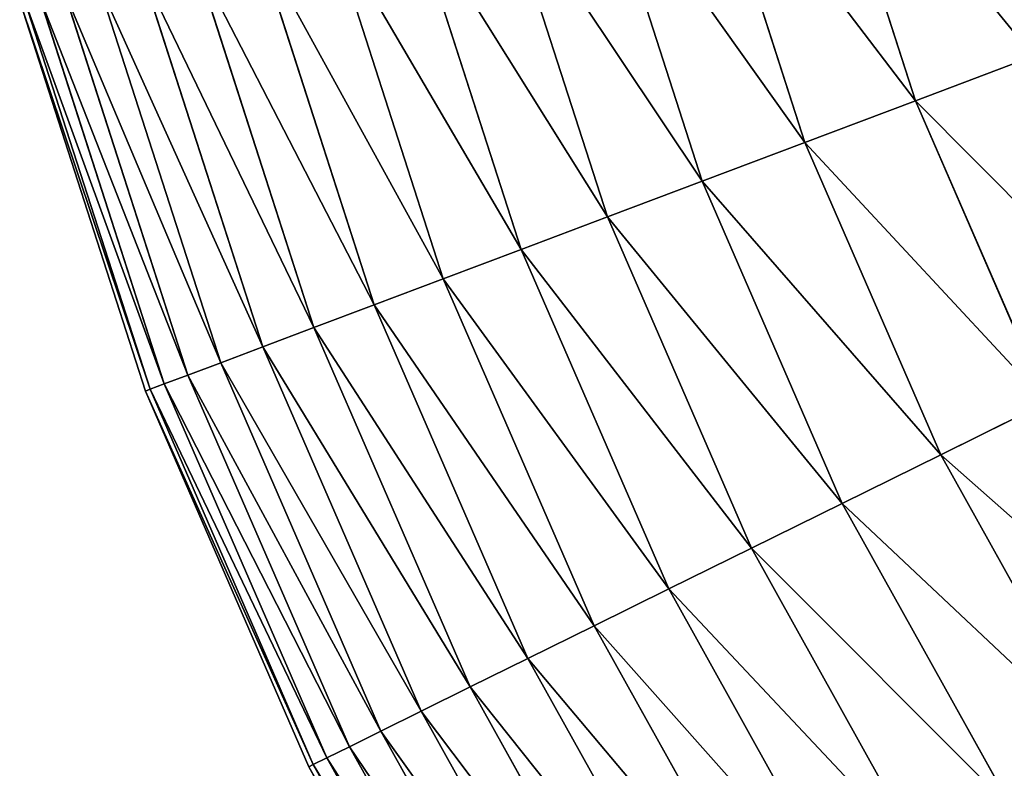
# Model space of a CAD drawing. Extents: x 5 to 965, y 4 to 104.
# Tile 538 of 656: x 867 to 879, y 31 to 40. Entities that reach past the tile are written whole.
import ezdxf

# ---------------------------------------------------------------- set-up
doc = ezdxf.new("R2010")
doc.units = 0
doc.layers.get('0').update_dxf_attribs({"color": 13, "linetype": 'CONTINUOUS'})

# ---------------------------------------------------------------- blocks, each defined once
blk = doc.blocks.new('COMPONENT_4')
for p, q in [((11.203, 39.552, 20.155), (12.411, 35.802, 20.155)), ((11.203, 39.552, 79.725), (12.411, 35.802, 79.725)), ((9.836, 39.184, 22.161), (11.087, 35.302, 22.161)), ((9.836, 39.184, 77.718), (11.087, 35.302, 77.718)), ((8.567, 38.843, 24.235), (9.857, 34.838, 24.235)), ((8.567, 38.843, 75.645), (9.857, 34.838, 75.645)), ((7.397, 38.529, 26.37), (8.724, 34.411, 26.37)), ((7.397, 38.529, 73.51), (8.724, 34.411, 73.51)), ((6.33, 38.242, 28.562), (7.691, 34.021, 28.562)), ((6.33, 38.242, 71.318), (7.691, 34.021, 71.318)), ((5.369, 37.984, 30.806), (6.759, 33.669, 30.806)), ((5.369, 37.984, 69.074), (6.759, 33.669, 69.074)), ((4.515, 37.754, 33.095), (5.932, 33.357, 33.095)), ((4.515, 37.754, 66.784), (5.932, 33.357, 66.784)), ((3.77, 37.554, 35.426), (5.21, 33.085, 35.426)), ((3.77, 37.554, 64.454), (5.21, 33.085, 64.454)), ((3.138, 37.384, 37.791), (4.597, 32.854, 37.791)), ((3.138, 37.384, 62.089), (4.597, 32.854, 62.089)), ((2.212, 37.135, 42.603), (3.701, 32.515, 42.603)), ((2.212, 37.135, 57.276), (3.701, 32.515, 57.276)), ((2.618, 37.244, 40.185), (4.094, 32.663, 40.185)), ((2.618, 37.244, 59.694), (4.094, 32.663, 59.694)), ((1.922, 37.057, 45.039), (3.419, 32.409, 45.039)), ((1.922, 37.057, 54.841), (3.419, 32.409, 54.841)), ((1.689, 36.994, 49.94), (3.194, 32.324, 49.94)), ((1.747, 37.01, 47.486), (3.25, 32.345, 47.486)), ((1.747, 37.01, 52.393), (3.25, 32.345, 52.393)), ((13.825, 36.335, 18.22), (12.411, 35.802, 20.155)), ((13.825, 36.335, 81.659), (12.411, 35.802, 79.725)), ((12.411, 35.802, 20.155), (11.087, 35.302, 22.161)), ((12.411, 35.802, 79.725), (11.087, 35.302, 77.718)), ((12.411, 35.802, 20.155), (13.981, 32.188, 20.155)), ((12.411, 35.802, 79.725), (13.981, 32.188, 79.725)), ((11.087, 35.302, 22.161), (9.857, 34.838, 24.235)), ((11.087, 35.302, 77.718), (9.857, 34.838, 75.645)), ((11.087, 35.302, 22.161), (12.713, 31.561, 22.161)), ((11.087, 35.302, 77.718), (12.713, 31.561, 77.718)), ((9.857, 34.838, 24.235), (8.724, 34.411, 26.37)), ((9.857, 34.838, 75.645), (8.724, 34.411, 73.51)), ((9.857, 34.838, 24.235), (11.534, 30.979, 24.235)), ((9.857, 34.838, 75.645), (11.534, 30.979, 75.645)), ((8.724, 34.411, 26.37), (7.691, 34.021, 28.562)), ((8.724, 34.411, 73.51), (7.691, 34.021, 71.318)), ((8.724, 34.411, 26.37), (10.448, 30.442, 26.37)), ((8.724, 34.411, 73.51), (10.448, 30.442, 73.51)), ((7.691, 34.021, 28.562), (6.759, 33.669, 30.806)), ((7.691, 34.021, 71.318), (6.759, 33.669, 69.074)), ((7.691, 34.021, 28.562), (9.458, 29.953, 28.562)), ((7.691, 34.021, 71.318), (9.458, 29.953, 71.318)), ((6.759, 33.669, 30.806), (5.932, 33.357, 33.095)), ((6.759, 33.669, 69.074), (5.932, 33.357, 66.784)), ((6.759, 33.669, 30.806), (8.565, 29.512, 30.806)), ((6.759, 33.669, 69.074), (8.565, 29.512, 69.074)), ((5.932, 33.357, 33.095), (5.21, 33.085, 35.426)), ((5.932, 33.357, 66.784), (5.21, 33.085, 64.454)), ((5.932, 33.357, 33.095), (7.772, 29.12, 33.095)), ((5.932, 33.357, 66.784), (7.772, 29.12, 66.784)), ((5.21, 33.085, 35.426), (4.597, 32.854, 37.791)), ((5.21, 33.085, 64.454), (4.597, 32.854, 62.089)), ((5.21, 33.085, 35.426), (7.081, 28.779, 35.426)), ((5.21, 33.085, 64.454), (7.081, 28.779, 64.454)), ((4.597, 32.854, 37.791), (4.094, 32.663, 40.185)), ((4.597, 32.854, 62.089), (4.094, 32.663, 59.694)), ((4.597, 32.854, 37.791), (6.494, 28.488, 37.791)), ((4.597, 32.854, 62.089), (6.494, 28.488, 62.089)), ((4.094, 32.663, 40.185), (3.701, 32.515, 42.603)), ((4.094, 32.663, 59.694), (3.701, 32.515, 57.276)), ((4.094, 32.663, 40.185), (6.011, 28.25, 40.185)), ((4.094, 32.663, 59.694), (6.011, 28.25, 59.694)), ((3.701, 32.515, 42.603), (3.419, 32.409, 45.039)), ((3.701, 32.515, 57.276), (3.419, 32.409, 54.841)), ((3.701, 32.515, 42.603), (5.635, 28.064, 42.603)), ((3.701, 32.515, 57.276), (5.635, 28.064, 57.276)), ((3.25, 32.345, 47.486), (3.194, 32.324, 49.94)), ((3.25, 32.345, 52.393), (3.194, 32.324, 49.94)), ((3.194, 32.324, 49.94), (5.149, 27.824, 49.94)), ((3.419, 32.409, 45.039), (3.25, 32.345, 47.486)), ((3.419, 32.409, 54.841), (3.25, 32.345, 52.393)), ((3.25, 32.345, 47.486), (5.203, 27.85, 47.486)), ((3.25, 32.345, 52.393), (5.203, 27.85, 52.393)), ((3.419, 32.409, 45.039), (5.365, 27.93, 45.039)), ((3.419, 32.409, 54.841), (5.365, 27.93, 54.841)), ((13.981, 32.188, 20.155), (12.713, 31.561, 22.161)), ((12.713, 31.561, 77.718), (13.981, 32.188, 79.725)), ((12.713, 31.561, 22.161), (11.534, 30.979, 24.235)), ((11.534, 30.979, 75.645), (12.713, 31.561, 77.718)), ((12.713, 31.561, 22.161), (14.697, 27.998, 22.161)), ((12.713, 31.561, 77.718), (14.697, 27.998, 77.718)), ((11.534, 30.979, 24.235), (10.448, 30.442, 26.37)), ((10.448, 30.442, 73.51), (11.534, 30.979, 75.645)), ((11.534, 30.979, 24.235), (13.581, 27.302, 24.235)), ((11.534, 30.979, 75.645), (13.581, 27.302, 75.645)), ((10.448, 30.442, 26.37), (9.458, 29.953, 28.562)), ((9.458, 29.953, 71.318), (10.448, 30.442, 73.51)), ((10.448, 30.442, 26.37), (12.553, 26.662, 26.37)), ((10.448, 30.442, 73.51), (12.553, 26.662, 73.51)), ((9.458, 29.953, 28.562), (8.565, 29.512, 30.806)), ((8.565, 29.512, 69.074), (9.458, 29.953, 71.318)), ((9.458, 29.953, 28.562), (11.615, 26.078, 28.562)), ((9.458, 29.953, 71.318), (11.615, 26.078, 71.318)), ((8.565, 29.512, 30.806), (7.772, 29.12, 33.095)), ((7.772, 29.12, 66.784), (8.565, 29.512, 69.074)), ((8.565, 29.512, 30.806), (10.77, 25.551, 30.806)), ((8.565, 29.512, 69.074), (10.77, 25.551, 69.074)), ((7.772, 29.12, 33.095), (7.081, 28.779, 35.426)), ((7.081, 28.779, 64.454), (7.772, 29.12, 66.784)), ((7.772, 29.12, 33.095), (10.02, 25.084, 33.095)), ((7.772, 29.12, 66.784), (10.02, 25.084, 66.784)), ((7.081, 28.779, 35.426), (6.494, 28.488, 37.791)), ((6.494, 28.488, 62.089), (7.081, 28.779, 64.454)), ((7.081, 28.779, 35.426), (9.366, 24.676, 35.426)), ((7.081, 28.779, 64.454), (9.366, 24.676, 64.454)), ((6.494, 28.488, 37.791), (6.011, 28.25, 40.185)), ((6.011, 28.25, 59.694), (6.494, 28.488, 62.089)), ((6.494, 28.488, 37.791), (8.809, 24.33, 37.791)), ((6.494, 28.488, 62.089), (8.809, 24.33, 62.089)), ((6.011, 28.25, 40.185), (5.635, 28.064, 42.603)), ((5.635, 28.064, 57.276), (6.011, 28.25, 59.694)), ((6.011, 28.25, 40.185), (8.352, 24.045, 40.185)), ((6.011, 28.25, 59.694), (8.352, 24.045, 59.694)), ((5.635, 28.064, 42.603), (5.365, 27.93, 45.039)), ((5.365, 27.93, 54.841), (5.635, 28.064, 57.276)), ((5.635, 28.064, 42.603), (7.996, 23.823, 42.603)), ((5.635, 28.064, 57.276), (7.996, 23.823, 57.276)), ((5.203, 27.85, 47.486), (5.149, 27.824, 49.94)), ((5.149, 27.824, 49.94), (5.203, 27.85, 52.393)), ((5.149, 27.824, 49.94), (7.536, 23.537, 49.94)), ((5.365, 27.93, 45.039), (5.203, 27.85, 47.486)), ((5.203, 27.85, 52.393), (5.365, 27.93, 54.841)), ((5.203, 27.85, 47.486), (7.587, 23.568, 47.486)), ((5.203, 27.85, 52.393), (7.587, 23.568, 52.393)), ((5.365, 27.93, 45.039), (7.741, 23.664, 45.039)), ((5.365, 27.93, 54.841), (7.741, 23.664, 54.841))]:
    blk.add_line(p, q)
mesh = blk.add_polyface()
corners = [(12.662, 39.944, 18.22), (15.327, 36.902, 16.362), (13.825, 36.335, 18.22), (14.212, 40.361, 16.362)]
mesh.append_faces([[corners[k] for k in face] for face in [(0, 1, 2), (1, 0, 3)]], dxfattribs={"vtx0": -1})
mesh = blk.add_polyface()
corners = [(15.327, 36.902, 83.518), (12.662, 39.944, 81.659), (13.825, 36.335, 81.659), (14.212, 40.361, 83.518)]
mesh.append_faces([[corners[k] for k in face] for face in [(0, 1, 2), (1, 0, 3)]], dxfattribs={"vtx0": -1})
mesh = blk.add_polyface()
corners = [(11.203, 39.552, 20.155), (13.825, 36.335, 18.22), (12.411, 35.802, 20.155), (12.662, 39.944, 18.22)]
mesh.append_faces([[corners[k] for k in face] for face in [(0, 1, 2), (1, 0, 3)]], dxfattribs={"vtx0": -1})
mesh = blk.add_polyface()
corners = [(13.825, 36.335, 81.659), (11.203, 39.552, 79.725), (12.411, 35.802, 79.725), (12.662, 39.944, 81.659)]
mesh.append_faces([[corners[k] for k in face] for face in [(0, 1, 2), (1, 0, 3)]], dxfattribs={"vtx0": -1})
mesh = blk.add_polyface()
corners = [(9.836, 39.184, 22.161), (12.411, 35.802, 20.155), (11.087, 35.302, 22.161), (11.203, 39.552, 20.155)]
mesh.append_faces([[corners[k] for k in face] for face in [(0, 1, 2), (1, 0, 3)]], dxfattribs={"vtx0": -1})
mesh = blk.add_polyface()
corners = [(12.411, 35.802, 79.725), (9.836, 39.184, 77.718), (11.087, 35.302, 77.718), (11.203, 39.552, 79.725)]
mesh.append_faces([[corners[k] for k in face] for face in [(0, 1, 2), (1, 0, 3)]], dxfattribs={"vtx0": -1})
mesh = blk.add_polyface()
corners = [(8.567, 38.843, 24.235), (11.087, 35.302, 22.161), (9.857, 34.838, 24.235), (9.836, 39.184, 22.161)]
mesh.append_faces([[corners[k] for k in face] for face in [(0, 1, 2), (1, 0, 3)]], dxfattribs={"vtx0": -1})
mesh = blk.add_polyface()
corners = [(11.087, 35.302, 77.718), (8.567, 38.843, 75.645), (9.857, 34.838, 75.645), (9.836, 39.184, 77.718)]
mesh.append_faces([[corners[k] for k in face] for face in [(0, 1, 2), (1, 0, 3)]], dxfattribs={"vtx0": -1})
mesh = blk.add_polyface()
corners = [(7.397, 38.529, 26.37), (9.857, 34.838, 24.235), (8.724, 34.411, 26.37), (8.567, 38.843, 24.235)]
mesh.append_faces([[corners[k] for k in face] for face in [(0, 1, 2), (1, 0, 3)]], dxfattribs={"vtx0": -1})
mesh = blk.add_polyface()
corners = [(9.857, 34.838, 75.645), (7.397, 38.529, 73.51), (8.724, 34.411, 73.51), (8.567, 38.843, 75.645)]
mesh.append_faces([[corners[k] for k in face] for face in [(0, 1, 2), (1, 0, 3)]], dxfattribs={"vtx0": -1})
mesh = blk.add_polyface()
corners = [(6.33, 38.242, 28.562), (8.724, 34.411, 26.37), (7.691, 34.021, 28.562), (7.397, 38.529, 26.37)]
mesh.append_faces([[corners[k] for k in face] for face in [(0, 1, 2), (1, 0, 3)]], dxfattribs={"vtx0": -1})
mesh = blk.add_polyface()
corners = [(8.724, 34.411, 73.51), (6.33, 38.242, 71.318), (7.691, 34.021, 71.318), (7.397, 38.529, 73.51)]
mesh.append_faces([[corners[k] for k in face] for face in [(0, 1, 2), (1, 0, 3)]], dxfattribs={"vtx0": -1})
mesh = blk.add_polyface()
corners = [(5.369, 37.984, 30.806), (7.691, 34.021, 28.562), (6.759, 33.669, 30.806), (6.33, 38.242, 28.562)]
mesh.append_faces([[corners[k] for k in face] for face in [(0, 1, 2), (1, 0, 3)]], dxfattribs={"vtx0": -1})
mesh = blk.add_polyface()
corners = [(7.691, 34.021, 71.318), (5.369, 37.984, 69.074), (6.759, 33.669, 69.074), (6.33, 38.242, 71.318)]
mesh.append_faces([[corners[k] for k in face] for face in [(0, 1, 2), (1, 0, 3)]], dxfattribs={"vtx0": -1})
mesh = blk.add_polyface()
corners = [(4.515, 37.754, 33.095), (6.759, 33.669, 30.806), (5.932, 33.357, 33.095), (5.369, 37.984, 30.806)]
mesh.append_faces([[corners[k] for k in face] for face in [(0, 1, 2), (1, 0, 3)]], dxfattribs={"vtx0": -1})
mesh = blk.add_polyface()
corners = [(6.759, 33.669, 69.074), (4.515, 37.754, 66.784), (5.932, 33.357, 66.784), (5.369, 37.984, 69.074)]
mesh.append_faces([[corners[k] for k in face] for face in [(0, 1, 2), (1, 0, 3)]], dxfattribs={"vtx0": -1})
mesh = blk.add_polyface()
corners = [(3.77, 37.554, 35.426), (5.932, 33.357, 33.095), (5.21, 33.085, 35.426), (4.515, 37.754, 33.095)]
mesh.append_faces([[corners[k] for k in face] for face in [(0, 1, 2), (1, 0, 3)]], dxfattribs={"vtx0": -1})
mesh = blk.add_polyface()
corners = [(5.932, 33.357, 66.784), (3.77, 37.554, 64.454), (5.21, 33.085, 64.454), (4.515, 37.754, 66.784)]
mesh.append_faces([[corners[k] for k in face] for face in [(0, 1, 2), (1, 0, 3)]], dxfattribs={"vtx0": -1})
mesh = blk.add_polyface()
corners = [(3.138, 37.384, 37.791), (5.21, 33.085, 35.426), (4.597, 32.854, 37.791), (3.77, 37.554, 35.426)]
mesh.append_faces([[corners[k] for k in face] for face in [(0, 1, 2), (1, 0, 3)]], dxfattribs={"vtx0": -1})
mesh = blk.add_polyface()
corners = [(5.21, 33.085, 64.454), (3.138, 37.384, 62.089), (4.597, 32.854, 62.089), (3.77, 37.554, 64.454)]
mesh.append_faces([[corners[k] for k in face] for face in [(0, 1, 2), (1, 0, 3)]], dxfattribs={"vtx0": -1})
mesh = blk.add_polyface()
corners = [(2.618, 37.244, 40.185), (4.597, 32.854, 37.791), (4.094, 32.663, 40.185), (3.138, 37.384, 37.791)]
mesh.append_faces([[corners[k] for k in face] for face in [(0, 1, 2), (1, 0, 3)]], dxfattribs={"vtx0": -1})
mesh = blk.add_polyface()
corners = [(4.597, 32.854, 62.089), (2.618, 37.244, 59.694), (4.094, 32.663, 59.694), (3.138, 37.384, 62.089)]
mesh.append_faces([[corners[k] for k in face] for face in [(0, 1, 2), (1, 0, 3)]], dxfattribs={"vtx0": -1})
mesh = blk.add_polyface()
corners = [(1.922, 37.057, 45.039), (3.701, 32.515, 42.603), (3.419, 32.409, 45.039), (2.212, 37.135, 42.603)]
mesh.append_faces([[corners[k] for k in face] for face in [(0, 1, 2), (1, 0, 3)]], dxfattribs={"vtx0": -1})
mesh = blk.add_polyface()
corners = [(3.701, 32.515, 57.276), (1.922, 37.057, 54.841), (3.419, 32.409, 54.841), (2.212, 37.135, 57.276)]
mesh.append_faces([[corners[k] for k in face] for face in [(0, 1, 2), (1, 0, 3)]], dxfattribs={"vtx0": -1})
mesh = blk.add_polyface()
corners = [(2.212, 37.135, 42.603), (4.094, 32.663, 40.185), (3.701, 32.515, 42.603), (2.618, 37.244, 40.185)]
mesh.append_faces([[corners[k] for k in face] for face in [(0, 1, 2), (1, 0, 3)]], dxfattribs={"vtx0": -1})
mesh = blk.add_polyface()
corners = [(4.094, 32.663, 59.694), (2.212, 37.135, 57.276), (3.701, 32.515, 57.276), (2.618, 37.244, 59.694)]
mesh.append_faces([[corners[k] for k in face] for face in [(0, 1, 2), (1, 0, 3)]], dxfattribs={"vtx0": -1})
mesh = blk.add_polyface()
corners = [(1.747, 37.01, 47.486), (3.419, 32.409, 45.039), (3.25, 32.345, 47.486), (1.922, 37.057, 45.039)]
mesh.append_faces([[corners[k] for k in face] for face in [(0, 1, 2), (1, 0, 3)]], dxfattribs={"vtx0": -1})
mesh = blk.add_polyface()
corners = [(3.419, 32.409, 54.841), (1.747, 37.01, 52.393), (3.25, 32.345, 52.393), (1.922, 37.057, 54.841)]
mesh.append_faces([[corners[k] for k in face] for face in [(0, 1, 2), (1, 0, 3)]], dxfattribs={"vtx0": -1})
mesh = blk.add_polyface()
corners = [(1.689, 36.994, 49.94), (3.25, 32.345, 47.486), (3.194, 32.324, 49.94), (1.747, 37.01, 47.486)]
mesh.append_faces([[corners[k] for k in face] for face in [(0, 1, 2), (1, 0, 3)]], dxfattribs={"vtx0": -1})
mesh = blk.add_polyface()
corners = [(3.25, 32.345, 52.393), (1.689, 36.994, 49.94), (3.194, 32.324, 49.94), (1.747, 37.01, 52.393)]
mesh.append_faces([[corners[k] for k in face] for face in [(0, 1, 2), (1, 0, 3)]], dxfattribs={"vtx0": -1})
mesh = blk.add_polyface()
corners = [(12.411, 35.802, 20.155), (15.336, 32.858, 18.22), (13.981, 32.188, 20.155), (13.825, 36.335, 18.22)]
mesh.append_faces([[corners[k] for k in face] for face in [(0, 1, 2), (1, 0, 3)]], dxfattribs={"vtx0": -1})
mesh = blk.add_polyface()
corners = [(15.336, 32.858, 81.659), (12.411, 35.802, 79.725), (13.981, 32.188, 79.725), (13.825, 36.335, 81.659)]
mesh.append_faces([[corners[k] for k in face] for face in [(0, 1, 2), (1, 0, 3)]], dxfattribs={"vtx0": -1})
mesh = blk.add_polyface()
corners = [(11.087, 35.302, 22.161), (13.981, 32.188, 20.155), (12.713, 31.561, 22.161), (12.411, 35.802, 20.155)]
mesh.append_faces([[corners[k] for k in face] for face in [(0, 1, 2), (1, 0, 3)]], dxfattribs={"vtx0": -1})
mesh = blk.add_polyface()
corners = [(13.981, 32.188, 79.725), (11.087, 35.302, 77.718), (12.713, 31.561, 77.718), (12.411, 35.802, 79.725)]
mesh.append_faces([[corners[k] for k in face] for face in [(0, 1, 2), (1, 0, 3)]], dxfattribs={"vtx0": -1})
mesh = blk.add_polyface()
corners = [(9.857, 34.838, 24.235), (12.713, 31.561, 22.161), (11.534, 30.979, 24.235), (11.087, 35.302, 22.161)]
mesh.append_faces([[corners[k] for k in face] for face in [(0, 1, 2), (1, 0, 3)]], dxfattribs={"vtx0": -1})
mesh = blk.add_polyface()
corners = [(12.713, 31.561, 77.718), (9.857, 34.838, 75.645), (11.534, 30.979, 75.645), (11.087, 35.302, 77.718)]
mesh.append_faces([[corners[k] for k in face] for face in [(0, 1, 2), (1, 0, 3)]], dxfattribs={"vtx0": -1})
mesh = blk.add_polyface()
corners = [(8.724, 34.411, 26.37), (11.534, 30.979, 24.235), (10.448, 30.442, 26.37), (9.857, 34.838, 24.235)]
mesh.append_faces([[corners[k] for k in face] for face in [(0, 1, 2), (1, 0, 3)]], dxfattribs={"vtx0": -1})
mesh = blk.add_polyface()
corners = [(11.534, 30.979, 75.645), (8.724, 34.411, 73.51), (10.448, 30.442, 73.51), (9.857, 34.838, 75.645)]
mesh.append_faces([[corners[k] for k in face] for face in [(0, 1, 2), (1, 0, 3)]], dxfattribs={"vtx0": -1})
mesh = blk.add_polyface()
corners = [(7.691, 34.021, 28.562), (10.448, 30.442, 26.37), (9.458, 29.953, 28.562), (8.724, 34.411, 26.37)]
mesh.append_faces([[corners[k] for k in face] for face in [(0, 1, 2), (1, 0, 3)]], dxfattribs={"vtx0": -1})
mesh = blk.add_polyface()
corners = [(10.448, 30.442, 73.51), (7.691, 34.021, 71.318), (9.458, 29.953, 71.318), (8.724, 34.411, 73.51)]
mesh.append_faces([[corners[k] for k in face] for face in [(0, 1, 2), (1, 0, 3)]], dxfattribs={"vtx0": -1})
mesh = blk.add_polyface()
corners = [(6.759, 33.669, 30.806), (9.458, 29.953, 28.562), (8.565, 29.512, 30.806), (7.691, 34.021, 28.562)]
mesh.append_faces([[corners[k] for k in face] for face in [(0, 1, 2), (1, 0, 3)]], dxfattribs={"vtx0": -1})
mesh = blk.add_polyface()
corners = [(9.458, 29.953, 71.318), (6.759, 33.669, 69.074), (8.565, 29.512, 69.074), (7.691, 34.021, 71.318)]
mesh.append_faces([[corners[k] for k in face] for face in [(0, 1, 2), (1, 0, 3)]], dxfattribs={"vtx0": -1})
mesh = blk.add_polyface()
corners = [(5.932, 33.357, 33.095), (8.565, 29.512, 30.806), (7.772, 29.12, 33.095), (6.759, 33.669, 30.806)]
mesh.append_faces([[corners[k] for k in face] for face in [(0, 1, 2), (1, 0, 3)]], dxfattribs={"vtx0": -1})
mesh = blk.add_polyface()
corners = [(8.565, 29.512, 69.074), (5.932, 33.357, 66.784), (7.772, 29.12, 66.784), (6.759, 33.669, 69.074)]
mesh.append_faces([[corners[k] for k in face] for face in [(0, 1, 2), (1, 0, 3)]], dxfattribs={"vtx0": -1})
mesh = blk.add_polyface()
corners = [(5.21, 33.085, 35.426), (7.772, 29.12, 33.095), (7.081, 28.779, 35.426), (5.932, 33.357, 33.095)]
mesh.append_faces([[corners[k] for k in face] for face in [(0, 1, 2), (1, 0, 3)]], dxfattribs={"vtx0": -1})
mesh = blk.add_polyface()
corners = [(7.772, 29.12, 66.784), (5.21, 33.085, 64.454), (7.081, 28.779, 64.454), (5.932, 33.357, 66.784)]
mesh.append_faces([[corners[k] for k in face] for face in [(0, 1, 2), (1, 0, 3)]], dxfattribs={"vtx0": -1})
mesh = blk.add_polyface()
corners = [(4.597, 32.854, 37.791), (7.081, 28.779, 35.426), (6.494, 28.488, 37.791), (5.21, 33.085, 35.426)]
mesh.append_faces([[corners[k] for k in face] for face in [(0, 1, 2), (1, 0, 3)]], dxfattribs={"vtx0": -1})
mesh = blk.add_polyface()
corners = [(7.081, 28.779, 64.454), (4.597, 32.854, 62.089), (6.494, 28.488, 62.089), (5.21, 33.085, 64.454)]
mesh.append_faces([[corners[k] for k in face] for face in [(0, 1, 2), (1, 0, 3)]], dxfattribs={"vtx0": -1})
mesh = blk.add_polyface()
corners = [(4.094, 32.663, 40.185), (6.494, 28.488, 37.791), (6.011, 28.25, 40.185), (4.597, 32.854, 37.791)]
mesh.append_faces([[corners[k] for k in face] for face in [(0, 1, 2), (1, 0, 3)]], dxfattribs={"vtx0": -1})
mesh = blk.add_polyface()
corners = [(6.494, 28.488, 62.089), (4.094, 32.663, 59.694), (6.011, 28.25, 59.694), (4.597, 32.854, 62.089)]
mesh.append_faces([[corners[k] for k in face] for face in [(0, 1, 2), (1, 0, 3)]], dxfattribs={"vtx0": -1})
mesh = blk.add_polyface()
corners = [(3.701, 32.515, 42.603), (6.011, 28.25, 40.185), (5.635, 28.064, 42.603), (4.094, 32.663, 40.185)]
mesh.append_faces([[corners[k] for k in face] for face in [(0, 1, 2), (1, 0, 3)]], dxfattribs={"vtx0": -1})
mesh = blk.add_polyface()
corners = [(6.011, 28.25, 59.694), (3.701, 32.515, 57.276), (5.635, 28.064, 57.276), (4.094, 32.663, 59.694)]
mesh.append_faces([[corners[k] for k in face] for face in [(0, 1, 2), (1, 0, 3)]], dxfattribs={"vtx0": -1})
mesh = blk.add_polyface()
corners = [(3.419, 32.409, 45.039), (5.635, 28.064, 42.603), (5.365, 27.93, 45.039), (3.701, 32.515, 42.603)]
mesh.append_faces([[corners[k] for k in face] for face in [(0, 1, 2), (1, 0, 3)]], dxfattribs={"vtx0": -1})
mesh = blk.add_polyface()
corners = [(5.635, 28.064, 57.276), (3.419, 32.409, 54.841), (5.365, 27.93, 54.841), (3.701, 32.515, 57.276)]
mesh.append_faces([[corners[k] for k in face] for face in [(0, 1, 2), (1, 0, 3)]], dxfattribs={"vtx0": -1})
mesh = blk.add_polyface()
corners = [(3.194, 32.324, 49.94), (5.203, 27.85, 47.486), (5.149, 27.824, 49.94), (3.25, 32.345, 47.486)]
mesh.append_faces([[corners[k] for k in face] for face in [(0, 1, 2), (1, 0, 3)]], dxfattribs={"vtx0": -1})
mesh = blk.add_polyface()
corners = [(5.203, 27.85, 52.393), (3.194, 32.324, 49.94), (5.149, 27.824, 49.94), (3.25, 32.345, 52.393)]
mesh.append_faces([[corners[k] for k in face] for face in [(0, 1, 2), (1, 0, 3)]], dxfattribs={"vtx0": -1})
mesh = blk.add_polyface()
corners = [(3.25, 32.345, 47.486), (5.365, 27.93, 45.039), (5.203, 27.85, 47.486), (3.419, 32.409, 45.039)]
mesh.append_faces([[corners[k] for k in face] for face in [(0, 1, 2), (1, 0, 3)]], dxfattribs={"vtx0": -1})
mesh = blk.add_polyface()
corners = [(5.365, 27.93, 54.841), (3.25, 32.345, 52.393), (5.203, 27.85, 52.393), (3.419, 32.409, 54.841)]
mesh.append_faces([[corners[k] for k in face] for face in [(0, 1, 2), (1, 0, 3)]], dxfattribs={"vtx0": -1})
mesh = blk.add_polyface()
corners = [(12.713, 31.561, 22.161), (15.898, 28.746, 20.155), (14.697, 27.998, 22.161), (13.981, 32.188, 20.155)]
mesh.append_faces([[corners[k] for k in face] for face in [(0, 1, 2), (1, 0, 3)]], dxfattribs={"vtx0": -1})
mesh = blk.add_polyface()
corners = [(15.898, 28.746, 79.725), (12.713, 31.561, 77.718), (14.697, 27.998, 77.718), (13.981, 32.188, 79.725)]
mesh.append_faces([[corners[k] for k in face] for face in [(0, 1, 2), (1, 0, 3)]], dxfattribs={"vtx0": -1})
mesh = blk.add_polyface()
corners = [(11.534, 30.979, 24.235), (14.697, 27.998, 22.161), (13.581, 27.302, 24.235), (12.713, 31.561, 22.161)]
mesh.append_faces([[corners[k] for k in face] for face in [(0, 1, 2), (1, 0, 3)]], dxfattribs={"vtx0": -1})
mesh = blk.add_polyface()
corners = [(14.697, 27.998, 77.718), (11.534, 30.979, 75.645), (13.581, 27.302, 75.645), (12.713, 31.561, 77.718)]
mesh.append_faces([[corners[k] for k in face] for face in [(0, 1, 2), (1, 0, 3)]], dxfattribs={"vtx0": -1})
mesh = blk.add_polyface()
corners = [(10.448, 30.442, 26.37), (13.581, 27.302, 24.235), (12.553, 26.662, 26.37), (11.534, 30.979, 24.235)]
mesh.append_faces([[corners[k] for k in face] for face in [(0, 1, 2), (1, 0, 3)]], dxfattribs={"vtx0": -1})
mesh = blk.add_polyface()
corners = [(13.581, 27.302, 75.645), (10.448, 30.442, 73.51), (12.553, 26.662, 73.51), (11.534, 30.979, 75.645)]
mesh.append_faces([[corners[k] for k in face] for face in [(0, 1, 2), (1, 0, 3)]], dxfattribs={"vtx0": -1})
mesh = blk.add_polyface()
corners = [(9.458, 29.953, 28.562), (12.553, 26.662, 26.37), (11.615, 26.078, 28.562), (10.448, 30.442, 26.37)]
mesh.append_faces([[corners[k] for k in face] for face in [(0, 1, 2), (1, 0, 3)]], dxfattribs={"vtx0": -1})
mesh = blk.add_polyface()
corners = [(12.553, 26.662, 73.51), (9.458, 29.953, 71.318), (11.615, 26.078, 71.318), (10.448, 30.442, 73.51)]
mesh.append_faces([[corners[k] for k in face] for face in [(0, 1, 2), (1, 0, 3)]], dxfattribs={"vtx0": -1})
mesh = blk.add_polyface()
corners = [(8.565, 29.512, 30.806), (11.615, 26.078, 28.562), (10.77, 25.551, 30.806), (9.458, 29.953, 28.562)]
mesh.append_faces([[corners[k] for k in face] for face in [(0, 1, 2), (1, 0, 3)]], dxfattribs={"vtx0": -1})
mesh = blk.add_polyface()
corners = [(11.615, 26.078, 71.318), (8.565, 29.512, 69.074), (10.77, 25.551, 69.074), (9.458, 29.953, 71.318)]
mesh.append_faces([[corners[k] for k in face] for face in [(0, 1, 2), (1, 0, 3)]], dxfattribs={"vtx0": -1})
mesh = blk.add_polyface()
corners = [(7.772, 29.12, 33.095), (10.77, 25.551, 30.806), (10.02, 25.084, 33.095), (8.565, 29.512, 30.806)]
mesh.append_faces([[corners[k] for k in face] for face in [(0, 1, 2), (1, 0, 3)]], dxfattribs={"vtx0": -1})
mesh = blk.add_polyface()
corners = [(10.77, 25.551, 69.074), (7.772, 29.12, 66.784), (10.02, 25.084, 66.784), (8.565, 29.512, 69.074)]
mesh.append_faces([[corners[k] for k in face] for face in [(0, 1, 2), (1, 0, 3)]], dxfattribs={"vtx0": -1})
mesh = blk.add_polyface()
corners = [(7.081, 28.779, 35.426), (10.02, 25.084, 33.095), (9.366, 24.676, 35.426), (7.772, 29.12, 33.095)]
mesh.append_faces([[corners[k] for k in face] for face in [(0, 1, 2), (1, 0, 3)]], dxfattribs={"vtx0": -1})
mesh = blk.add_polyface()
corners = [(10.02, 25.084, 66.784), (7.081, 28.779, 64.454), (9.366, 24.676, 64.454), (7.772, 29.12, 66.784)]
mesh.append_faces([[corners[k] for k in face] for face in [(0, 1, 2), (1, 0, 3)]], dxfattribs={"vtx0": -1})
mesh = blk.add_polyface()
corners = [(6.494, 28.488, 37.791), (9.366, 24.676, 35.426), (8.809, 24.33, 37.791), (7.081, 28.779, 35.426)]
mesh.append_faces([[corners[k] for k in face] for face in [(0, 1, 2), (1, 0, 3)]], dxfattribs={"vtx0": -1})
mesh = blk.add_polyface()
corners = [(9.366, 24.676, 64.454), (6.494, 28.488, 62.089), (8.809, 24.33, 62.089), (7.081, 28.779, 64.454)]
mesh.append_faces([[corners[k] for k in face] for face in [(0, 1, 2), (1, 0, 3)]], dxfattribs={"vtx0": -1})
mesh = blk.add_polyface()
corners = [(6.011, 28.25, 40.185), (8.809, 24.33, 37.791), (8.352, 24.045, 40.185), (6.494, 28.488, 37.791)]
mesh.append_faces([[corners[k] for k in face] for face in [(0, 1, 2), (1, 0, 3)]], dxfattribs={"vtx0": -1})
mesh = blk.add_polyface()
corners = [(8.809, 24.33, 62.089), (6.011, 28.25, 59.694), (8.352, 24.045, 59.694), (6.494, 28.488, 62.089)]
mesh.append_faces([[corners[k] for k in face] for face in [(0, 1, 2), (1, 0, 3)]], dxfattribs={"vtx0": -1})
mesh = blk.add_polyface()
corners = [(5.635, 28.064, 42.603), (8.352, 24.045, 40.185), (7.996, 23.823, 42.603), (6.011, 28.25, 40.185)]
mesh.append_faces([[corners[k] for k in face] for face in [(0, 1, 2), (1, 0, 3)]], dxfattribs={"vtx0": -1})
mesh = blk.add_polyface()
corners = [(8.352, 24.045, 59.694), (5.635, 28.064, 57.276), (7.996, 23.823, 57.276), (6.011, 28.25, 59.694)]
mesh.append_faces([[corners[k] for k in face] for face in [(0, 1, 2), (1, 0, 3)]], dxfattribs={"vtx0": -1})
mesh = blk.add_polyface()
corners = [(5.365, 27.93, 45.039), (7.996, 23.823, 42.603), (7.741, 23.664, 45.039), (5.635, 28.064, 42.603)]
mesh.append_faces([[corners[k] for k in face] for face in [(0, 1, 2), (1, 0, 3)]], dxfattribs={"vtx0": -1})
mesh = blk.add_polyface()
corners = [(7.996, 23.823, 57.276), (5.365, 27.93, 54.841), (7.741, 23.664, 54.841), (5.635, 28.064, 57.276)]
mesh.append_faces([[corners[k] for k in face] for face in [(0, 1, 2), (1, 0, 3)]], dxfattribs={"vtx0": -1})
mesh = blk.add_polyface()
corners = [(5.149, 27.824, 49.94), (7.587, 23.568, 47.486), (7.536, 23.537, 49.94), (5.203, 27.85, 47.486)]
mesh.append_faces([[corners[k] for k in face] for face in [(0, 1, 2), (1, 0, 3)]], dxfattribs={"vtx0": -1})
mesh = blk.add_polyface()
corners = [(7.587, 23.568, 52.393), (5.149, 27.824, 49.94), (7.536, 23.537, 49.94), (5.203, 27.85, 52.393)]
mesh.append_faces([[corners[k] for k in face] for face in [(0, 1, 2), (1, 0, 3)]], dxfattribs={"vtx0": -1})
mesh = blk.add_polyface()
corners = [(5.203, 27.85, 47.486), (7.741, 23.664, 45.039), (7.587, 23.568, 47.486), (5.365, 27.93, 45.039)]
mesh.append_faces([[corners[k] for k in face] for face in [(0, 1, 2), (1, 0, 3)]], dxfattribs={"vtx0": -1})
mesh = blk.add_polyface()
corners = [(7.741, 23.664, 54.841), (5.203, 27.85, 52.393), (7.587, 23.568, 52.393), (5.365, 27.93, 54.841)]
mesh.append_faces([[corners[k] for k in face] for face in [(0, 1, 2), (1, 0, 3)]], dxfattribs={"vtx0": -1})
blk = doc.blocks.new('COMPONENT_5')
blk.add_blockref('COMPONENT_4', (0, 0))
blk = doc.blocks.new('GROUP_9')
blk.add_blockref('COMPONENT_5', (780, 0))
blk = doc.blocks.new('GROUP_14')
blk.add_blockref('GROUP_9', (79.918, 0))

msp = doc.modelspace()

# ---------------------------------------------------------------- block references
msp.add_blockref('GROUP_14', (5.361, 3.573, 2.908))

doc.saveas('drawing.dxf')
